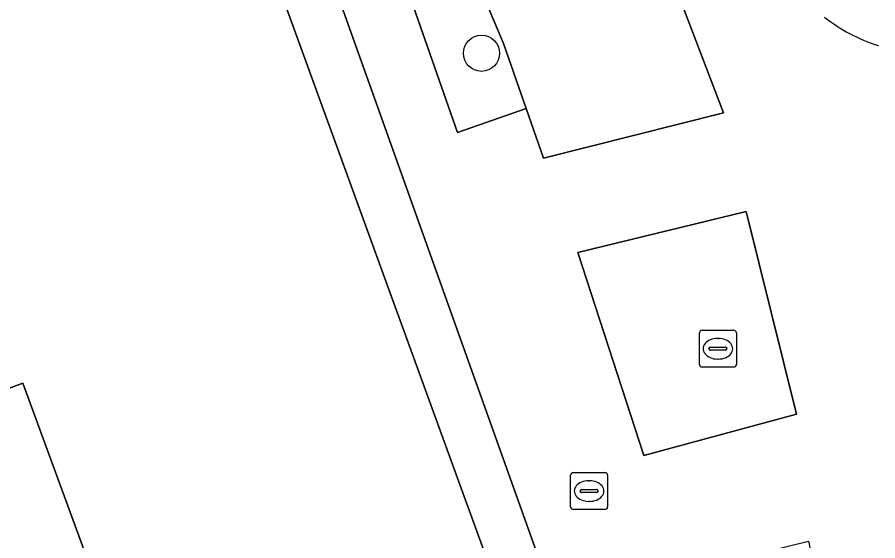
# Model space of a CAD drawing. Extents: x 162523 to 163266, y 381230 to 382050.
# Drawn here: x 162775.21 to 162798.53, y 381700.34 to 381714.52 of the extents above; entities that cross this region are included whole.
import ezdxf

# ---------------------------------------------------------------- set-up
doc = ezdxf.new("R2010")
doc.units = 0
for name, color, linetype in [('IMGEO_Boom', 7, 'Continuous'), ('IMGEO_Brandkraan', 7, 'Continuous'), ('IMGEO_Erf', 7, 'Continuous'), ('IMGEO_Groenvoorziening', 7, 'Continuous'), ('IMGEO_Pand', 7, 'Continuous'), ('IMGEO_Rijbaan_lokaal_open', 7, 'Continuous'), ('IMGEO_Rioolput', 7, 'Continuous'), ('IMGEO_Voetpad_open', 7, 'Continuous')]:
    doc.layers.add(name, color=color, linetype=linetype)

msp = doc.modelspace()

# ---------------------------------------------------------------- linework, layer by layer
at = {"layer": 'IMGEO_Boom'}
msp.add_circle((162787.789, 381713.547), 0.489, dxfattribs=at)
at = {"layer": 'IMGEO_Brandkraan'}
for p, q in [((162790.206, 381701.263), (162790.206, 381702.115)), ((162790.281, 381702.189), (162791.133, 381702.189)), ((162791.207, 381702.115), (162791.207, 381701.263)), ((162790.694, 381701.969), (162790.719, 381701.969)), ((162790.465, 381701.683), (162790.465, 381701.695)), ((162790.903, 381701.646), (162790.505, 381701.646)), ((162790.508, 381701.732), (162790.906, 381701.732)), ((162790.949, 381701.695), (162790.949, 381701.683)), ((162790.717, 381701.409), (162790.692, 381701.409)), ((162791.133, 381701.189), (162790.281, 381701.189))]:
    msp.add_line(p, q, dxfattribs=at)
for points in [[(162790.206, 381701.263), (162790.206, 381702.115)], [(162790.281, 381702.189), (162791.133, 381702.189)], [(162791.207, 381702.115), (162791.207, 381701.263)], [(162791.133, 381701.189), (162790.281, 381701.189)]]:
    msp.add_lwpolyline(points, dxfattribs=at)
for centre, radius, start, end in [((162790.283, 381702.113), 0.0765, 91.552, 178.448), ((162790.283, 381702.113), 0.0765, 91.552, 178.448), ((162791.131, 381702.113), 0.0765, 1.552, 88.448), ((162791.131, 381702.113), 0.0765, 1.552, 88.448), ((162790.505, 381701.692), 0.0403, 85.8775, 175.7526), ((162790.502, 381701.682), 0.0366, 178.938, 274.7102), ((162790.906, 381701.689), 0.043, 264.8664, 352.4533), ((162790.91, 381701.694), 0.0386, 1.7309, 96.639), ((162790.283, 381701.265), 0.0765, 181.552, 268.448), ((162790.283, 381701.265), 0.0765, 181.552, 268.448), ((162791.131, 381701.265), 0.0765, 271.552, 358.448), ((162791.131, 381701.265), 0.0765, 271.552, 358.448)]:
    msp.add_arc(centre, radius, start, end, dxfattribs=at)
for centre, major_axis, ratio, start_param, end_param in [((162790.693, 381701.689), (-0.387, 0.002), 0.722429, 4.712389, 7.853982), ((162790.718, 381701.689), (-0.39, 0.002), 0.717154, 1.570796, 4.712389)]:
    msp.add_ellipse(centre, major_axis=major_axis, ratio=ratio, start_param=start_param, end_param=end_param, dxfattribs=at)
at = {"layer": 'IMGEO_Erf'}
for points in [[(162796.957, 381671.171), (162795.609, 381675.656), (162791.265, 381693.022), (162790.971, 381694.117), (162790.309, 381696.659), (162789.773, 381698.509), (162789.52, 381699.38), (162782.086, 381720.178), (162778.489, 381721.436), (162768.851, 381717.989)], [(162773.351, 381716.588), (162780.839, 381719.349), (162788.324, 381698.788), (162787.479, 381698.48), (162788.396, 381695.983), (162784.239, 381694.45), (162784.373, 381694.084), (162776.989, 381691.384), (162775.198, 381696.284), (162778.03, 381697.323), (162775.358, 381704.61)], [(162775.358, 381704.61), (162773.427, 381703.898)]]:
    msp.add_lwpolyline(points, dxfattribs=at)
at = {"layer": 'IMGEO_Groenvoorziening'}
msp.add_lwpolyline([(162787.701, 381715.449), (162785.95, 381714.801), (162787.144, 381711.404), (162789, 381712.052), (162788.385, 381713.81)], close=True, dxfattribs=at)
msp.add_arc((162799.953, 381718.183), 4.646, 231.95, 252.4036, dxfattribs=at)
at = {"layer": 'IMGEO_Pand'}
msp.add_lwpolyline([(162773.427, 381703.898), (162775.358, 381704.61), (162778.03, 381697.323), (162775.198, 381696.284), (162776.989, 381691.384), (162784.373, 381694.084), (162784.239, 381694.45), (162788.396, 381695.983), (162787.479, 381698.48), (162788.324, 381698.788), (162780.839, 381719.349), (162773.351, 381716.588)], dxfattribs=at)
at = {"layer": 'IMGEO_Rijbaan_lokaal_open'}
msp.add_lwpolyline([(162786.715, 381717.939), (162787.52, 381715.882), (162787.701, 381715.449), (162788.385, 381713.81), (162789, 381712.052), (162789.47, 381710.71), (162794.346, 381711.937), (162792.077, 381717.896), (162790.627, 381721.735)], dxfattribs=at)
msp.add_lwpolyline([(162794.965, 381709.262), (162790.402, 381708.155), (162792.191, 381702.654), (162796.327, 381703.767)], close=True, dxfattribs=at)
at = {"layer": 'IMGEO_Rioolput'}
for p, q in [((162793.697, 381705.118), (162793.697, 381705.97)), ((162793.772, 381706.044), (162794.624, 381706.044)), ((162794.185, 381705.824), (162794.21, 381705.824)), ((162794.698, 381705.97), (162794.698, 381705.118)), ((162793.956, 381705.538), (162793.956, 381705.55)), ((162794.394, 381705.501), (162793.996, 381705.501)), ((162793.999, 381705.587), (162794.397, 381705.587)), ((162794.44, 381705.55), (162794.44, 381705.538)), ((162794.208, 381705.264), (162794.183, 381705.264)), ((162794.624, 381705.044), (162793.772, 381705.044))]:
    msp.add_line(p, q, dxfattribs=at)
for points in [[(162793.697, 381705.118), (162793.697, 381705.97)], [(162793.772, 381706.044), (162794.624, 381706.044)], [(162794.698, 381705.97), (162794.698, 381705.118)], [(162794.624, 381705.044), (162793.772, 381705.044)]]:
    msp.add_lwpolyline(points, dxfattribs=at)
for centre, radius, start, end in [((162793.774, 381705.968), 0.0765, 91.552, 178.448), ((162793.774, 381705.968), 0.0765, 91.552, 178.448), ((162794.622, 381705.968), 0.0765, 1.552, 88.448), ((162794.622, 381705.968), 0.0765, 1.552, 88.448), ((162793.996, 381705.547), 0.0403, 85.8775, 175.7526), ((162793.993, 381705.537), 0.0366, 178.938, 274.7102), ((162794.397, 381705.544), 0.043, 264.8664, 352.4533), ((162794.401, 381705.549), 0.0386, 1.7309, 96.639), ((162793.774, 381705.12), 0.0765, 181.552, 268.448), ((162793.774, 381705.12), 0.0765, 181.552, 268.448), ((162794.622, 381705.12), 0.0765, 271.552, 358.448), ((162794.622, 381705.12), 0.0765, 271.552, 358.448)]:
    msp.add_arc(centre, radius, start, end, dxfattribs=at)
for centre, major_axis, ratio, start_param, end_param in [((162794.184, 381705.544), (-0.387, 0.002), 0.722429, 4.712389, 7.853982), ((162794.209, 381705.544), (-0.39, 0.002), 0.717154, 1.570796, 4.712389)]:
    msp.add_ellipse(centre, major_axis=major_axis, ratio=ratio, start_param=start_param, end_param=end_param, dxfattribs=at)
at = {"layer": 'IMGEO_Voetpad_open'}
for points in [[(162783.015, 381723.019), (162778.489, 381721.436), (162782.086, 381720.178), (162789.52, 381699.38), (162789.773, 381698.509), (162793.165, 381699.477), (162796.65, 381700.335), (162796.845, 381699.467)], [(162790.627, 381721.735), (162792.077, 381717.896), (162794.346, 381711.937), (162789.47, 381710.71), (162789, 381712.052), (162787.144, 381711.404), (162785.95, 381714.801), (162787.701, 381715.449), (162787.52, 381715.882), (162786.715, 381717.939)]]:
    msp.add_lwpolyline(points, dxfattribs=at)
msp.add_lwpolyline([(162796.327, 381703.767), (162792.191, 381702.654), (162790.402, 381708.155), (162794.965, 381709.262)], close=True, dxfattribs=at)
msp.add_arc((162799.953, 381718.183), 4.646, 231.95, 252.4036, dxfattribs=at)

doc.saveas('drawing.dxf')
